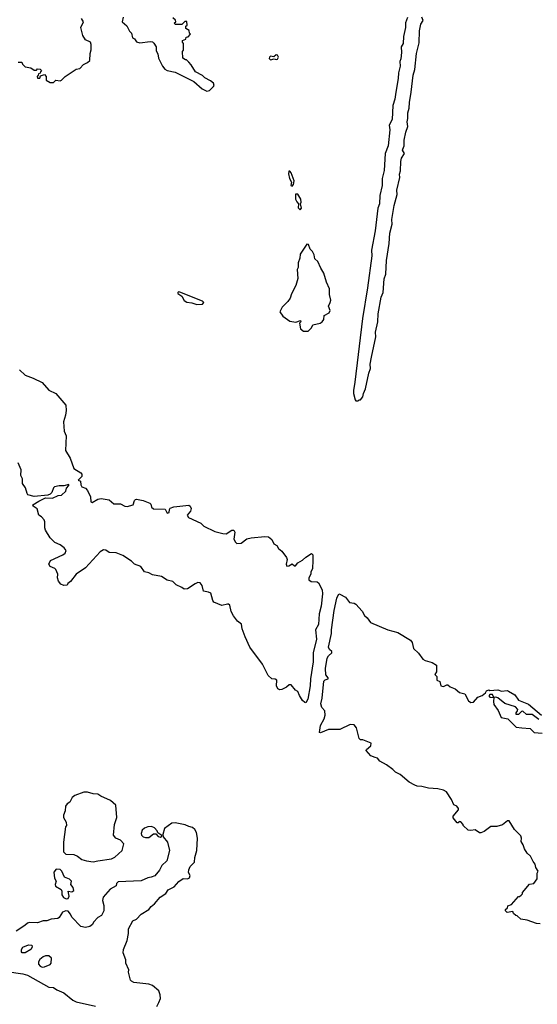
# Model space of a CAD drawing. Extents: x 1861455 to 2058065, y 200073 to 437907.
# Tile 566 of 574: x 2009068 to 2013621, y 410202 to 418863. Entities that reach past the tile are written whole.
import ezdxf

# ---------------------------------------------------------------- set-up
doc = ezdxf.new("R2010")
doc.units = 0

msp = doc.modelspace()

# ---------------------------------------------------------------- linework, layer by layer
at = {"layer": '0CON05XD'}
for points in [[(2009055, 418490), (2009085, 418490), (2009091.7, 418471.7), (2009115, 418450), (2009165, 418440), (2009195, 418420), (2009215, 418420), (2009225, 418430), (2009248.3, 418428.3), (2009260, 418415), (2009250, 418405), (2009248.3, 418391.7), (2009231.7, 418388.3), (2009230, 418375), (2009220, 418365), (2009225, 418350), (2009245, 418350), (2009251.7, 418368.3), (2009285, 418380), (2009300, 418365), (2009301.7, 418331.7), (2009335, 418310), (2009365, 418310), (2009385, 418330), (2009425, 418326.7), (2009435, 418331.2), (2009466.4, 418363.6), (2009565, 418427.5), (2009596.7, 418435), (2009629.5, 418470.5), (2009665, 418486.7), (2009683.3, 418505), (2009686.7, 418565), (2009697, 418597), (2009697.5, 418645), (2009690, 418665), (2009647, 418687), (2009623, 418723), (2009606.7, 418795), (2009627.5, 418845), (2009612.5, 418875)], [(2009977.5, 418885), (2009970, 418845), (2010010.7, 418810.7), (2010033, 418763), (2010050, 418745), (2010060, 418705), (2010076.4, 418696.4), (2010095, 418668.8), (2010125, 418660.8), (2010215, 418672.5), (2010235, 418670), (2010248.3, 418658.3), (2010267.5, 418625), (2010268.3, 418588.3), (2010281.7, 418561.7), (2010287.5, 418525), (2010323.3, 418455), (2010345, 418427.5), (2010365, 418416.7), (2010435, 418401.2), (2010535, 418352), (2010598.3, 418318.3), (2010673.3, 418255), (2010715, 418233.8), (2010738.8, 418241.2), (2010772.5, 418275), (2010777.5, 418285), (2010772.5, 418305), (2010746.1, 418326.1), (2010695, 418352.5), (2010675, 418372.5), (2010613.6, 418403.6), (2010577.5, 418465), (2010555, 418490), (2010535, 418510), (2010525, 418510), (2010502.5, 418525), (2010500, 418585), (2010510, 418595), (2010510, 418655), (2010500, 418665), (2010500, 418680), (2010528.3, 418691.7), (2010531.7, 418708.3), (2010548.3, 418711.7), (2010570, 418735), (2010560, 418745), (2010558.3, 418768.3), (2010530, 418785), (2010530, 418805), (2010540, 418815), (2010538.3, 418848.3), (2010521.7, 418848.3), (2010495, 418820), (2010435, 418820), (2010430, 418835), (2010440, 418845), (2010438.3, 418858.3), (2010415, 418880)], [(2012478, 418882), (2012462.4, 418835), (2012461.9, 418795), (2012443.9, 418715), (2012440, 418655), (2012424.6, 418624.6), (2012427.8, 418575), (2012421.2, 418518.8), (2012411.5, 418495), (2012414, 418455), (2012398.6, 418395), (2012397.3, 418347.3), (2012375.5, 418225.5), (2012368.9, 418165), (2012351.2, 418108.8), (2012343.5, 417985), (2012316.7, 417935), (2012323.3, 417895), (2012309.6, 417755), (2012283.8, 417685), (2012275, 417537.5), (2012257.5, 417465), (2012256.7, 417405), (2012235, 417317.5), (2012231.8, 417245), (2012217.3, 417205), (2012195.4, 417005), (2012162.5, 416835), (2012166, 416785), (2012126, 416505), (2012084, 416234), (2012017.1, 415675), (2012003, 415603), (2012003.3, 415575), (2012018.3, 415518.3), (2012025, 415510), (2012045, 415510)], [(2012045, 415510), (2012055, 415520), (2012065, 415520), (2012086.7, 415545), (2012092.5, 415575), (2012110.8, 415615), (2012138.6, 415755), (2012152.5, 415795), (2012152.1, 415832.1), (2012162.7, 415895), (2012201.5, 416075), (2012198.5, 416115), (2012218.2, 416205), (2012221.2, 416275), (2012247.8, 416422.2), (2012264.4, 416465), (2012273.6, 416585), (2012288.5, 416625), (2012293.8, 416745), (2012317.7, 416895), (2012323.4, 416985), (2012343.8, 417065), (2012342.2, 417105), (2012362.4, 417227.6), (2012389.5, 417325), (2012384, 417365), (2012410.6, 417475), (2012410, 417505), (2012418.9, 417535), (2012420, 417615), (2012427.8, 417645), (2012452.9, 417685), (2012436.7, 417715), (2012437.5, 417725), (2012450.5, 417755), (2012450.8, 417805), (2012463.5, 417875), (2012481.4, 417925), (2012476.5, 417965), (2012482.9, 417995), (2012480.9, 418045), (2012492.7, 418085), (2012495.4, 418135.4), (2012512.7, 418225), (2012530, 418375), (2012543.1, 418425), (2012559.2, 418565), (2012581.1, 418658.9), (2012583.7, 418765), (2012596.2, 418825), (2012615.6, 418855), (2012605.3, 418885)], [(2011275, 418510), (2011305, 418520), (2011325, 418513.3), (2011335, 418517.5), (2011343.3, 418535), (2011335, 418552.5), (2011325, 418553.3), (2011303, 418537), (2011275, 418542), (2011264, 418535), (2011262.7, 418522.7), (2011275, 418510)], [(2011465, 417400), (2011477, 417413), (2011482.5, 417445), (2011455, 417517.5), (2011445, 417530), (2011435, 417530), (2011433, 417507), (2011442.5, 417465), (2011460, 417435), (2011452.5, 417405), (2011465, 417400)], [(2011535, 417190), (2011546.7, 417205), (2011537.5, 417245), (2011543, 417257), (2011541.2, 417285), (2011515, 417327.5), (2011495, 417330), (2011493.3, 417285), (2011505, 417260), (2011520, 417245), (2011518.3, 417208.3), (2011535, 417190)], [(2011605, 416122.5), (2011636.1, 416153.9), (2011645, 416180), (2011710, 416195), (2011727.5, 416205), (2011742.5, 416225), (2011745, 416260), (2011790, 416285), (2011797.5, 416305), (2011783, 416343), (2011800, 416375), (2011803.3, 416395), (2011793.3, 416445), (2011792, 416495), (2011766.7, 416555), (2011743.3, 416635), (2011716.4, 416676.4), (2011690, 416735), (2011665, 416760), (2011657.5, 416795), (2011642.5, 416825), (2011622.5, 416845), (2011607.5, 416885), (2011595, 416890), (2011535, 416800), (2011531.2, 416765), (2011516.2, 416725), (2011516.2, 416685), (2011510, 416665), (2011513.6, 416586.4), (2011495.9, 416524.1), (2011458.3, 416451.7), (2011446.7, 416415), (2011427.5, 416385), (2011377.5, 416335), (2011357.5, 416295), (2011382.5, 416255), (2011445, 416211.2), (2011496.7, 416203.3), (2011538.3, 416218.3), (2011540, 416205), (2011530, 416195), (2011536.7, 416145), (2011565, 416123.8), (2011605, 416122.5)], [(2010625, 416356.7), (2010675, 416360), (2010687.5, 416375), (2010675, 416387.5), (2010475, 416467.5), (2010465, 416470), (2010460, 416465), (2010460, 416455), (2010495, 416430), (2010513.6, 416393.6), (2010538.3, 416378.3), (2010583, 416373), (2010625, 416356.7)], [(2009065, 415782.5), (2009116.2, 415736.2), (2009185, 415711.4), (2009265, 415672.5), (2009323.6, 415603.6), (2009385, 415575.6), (2009472.7, 415472.7), (2009477.5, 415425), (2009470.8, 415385), (2009454.3, 415325), (2009460, 415245), (2009476.1, 415203.9), (2009470.6, 415075), (2009510.9, 415005), (2009544.4, 414915), (2009605, 414876.9), (2009614.4, 414865), (2009614.2, 414845), (2009582.5, 414812.5), (2009603.3, 414803.3), (2009605, 414772.5), (2009615, 414752.9), (2009645, 414742.9), (2009663.4, 414723.4), (2009689.4, 414665), (2009692, 414622), (2009705, 414617.5), (2009755, 414646.9), (2009785, 414650.8), (2009855, 414640), (2009895.5, 414605.5), (2009955, 414603.8), (2009992.9, 414582.9), (2010011.7, 414581.7), (2010065.3, 414594.7), (2010077.1, 414635), (2010085, 414644.2), (2010095, 414644.4), (2010155, 414633.5), (2010212, 414612), (2010221.5, 414601.5), (2010226.2, 414575), (2010245, 414561.4), (2010346.8, 414556.8), (2010365, 414521.2), (2010381.2, 414528.8), (2010384.1, 414554.1), (2010392, 414568), (2010422.7, 414577.3), (2010555, 414591.9), (2010565.8, 414585), (2010575.6, 414565), (2010569.3, 414540.7), (2010541.2, 414505), (2010554, 414485), (2010662.5, 414435), (2010687.5, 414407.5), (2010785, 414360), (2010855, 414342.5), (2010885, 414340.8), (2010935, 414374.5), (2010951.9, 414371.9), (2010960, 414355), (2010951.1, 414295), (2010965, 414266.2), (2010977.3, 414257.3), (2011015, 414258), (2011065, 414296.2), (2011104.1, 414305.9), (2011225, 414318), (2011256.7, 414315), (2011285, 414291.2), (2011303.9, 414253.9), (2011329.4, 414239.4), (2011345, 414213.3), (2011375, 414188.8), (2011415, 414133.3), (2011420.8, 414115), (2011411.4, 414075), (2011417, 414057), (2011435, 414058.8), (2011465, 414076.7), (2011485, 414060), (2011495, 414060), (2011513.9, 414086.1), (2011555, 414108.8), (2011585, 414136.7), (2011635, 414167.5), (2011647.5, 414155), (2011646, 414105), (2011643, 414037), (2011627.5, 414005), (2011627.5, 413985), (2011612.5, 413955), (2011612, 413935), (2011631.2, 413921.2), (2011685, 413917.5), (2011695, 413910), (2011728.3, 413848.3), (2011732.8, 413812.8), (2011721.1, 413705), (2011703.1, 413636.9), (2011696.7, 413543.3), (2011670.8, 413495), (2011678.8, 413415), (2011648.6, 413295), (2011650.4, 413215), (2011625.5, 413065), (2011621.5, 413005), (2011602.3, 412887.7), (2011585, 412853.8)], [(2011585, 412853.8), (2011575, 412855.8), (2011555, 412875.8), (2011527.7, 412917.7), (2011515.7, 412955), (2011495, 412966.5), (2011455, 413012.5), (2011438.5, 413011.5), (2011415, 412991.4), (2011375, 412971.5), (2011355, 412970), (2011338.9, 412978.9), (2011328.2, 413005), (2011329.3, 413055), (2011315, 413062.7), (2011285, 413065.3), (2011254.8, 413094.8), (2011204.4, 413194.4), (2011093.3, 413345), (2011050, 413435), (2011024.3, 413504.3), (2011017.5, 413545), (2010982.6, 413572.6), (2010949.8, 413619.8), (2010928.3, 413658.3), (2010915, 413712.5), (2010905, 413722.7), (2010895, 413723.6), (2010845, 413709.4), (2010775, 413740), (2010765.5, 413755.5), (2010749, 413819), (2010729, 413829), (2010685, 413836.2), (2010672.9, 413885), (2010655, 413910), (2010635, 413912.5), (2010610.7, 413900.7), (2010542.4, 413857.6), (2010514.5, 413854.5), (2010495, 413870), (2010445, 413891.9), (2010415, 413922.9), (2010364.6, 413934.6), (2010315.4, 413965.4), (2010235, 413981.5), (2010205, 413998.5), (2010165, 414007.5), (2010132.2, 414052.2), (2010076.2, 414075), (2010049.8, 414099.8), (2009975, 414150), (2009915, 414173.3), (2009855, 414177.5), (2009825, 414197.5), (2009805, 414200), (2009775, 414182.5), (2009647, 414043), (2009565, 413986.7), (2009515, 413922.5), (2009490, 413905), (2009485, 413890), (2009455, 413886), (2009428.3, 413898.3), (2009408.8, 413925), (2009401.2, 413955), (2009402.5, 413985), (2009386.1, 414026.1), (2009376.1, 414036.1), (2009335, 414052.5), (2009323.3, 414075), (2009340, 414105), (2009447.5, 414155), (2009468.3, 414171.7), (2009476.7, 414195), (2009458.3, 414218.3), (2009425, 414244), (2009376.7, 414265), (2009336.7, 414305), (2009294.2, 414374.2), (2009288.8, 414395), (2009290, 414445), (2009282.5, 414465), (2009259.4, 414489.4), (2009235, 414504.2), (2009220.6, 414560.6), (2009186.7, 414585), (2009183.3, 414595), (2009235, 414629.4), (2009295, 414658.8), (2009355.5, 414654.5), (2009405, 414678.9), (2009435, 414680.8), (2009472.5, 414715), (2009478.3, 414741.7), (2009500, 414765), (2009500, 414775), (2009456.7, 414763.3), (2009413.9, 414763.9), (2009375, 414754), (2009364.3, 414745.7), (2009350.5, 414705), (2009335, 414689.5), (2009315, 414680.6), (2009195, 414669.2), (2009140, 414685), (2009132, 414695), (2009118.1, 414745), (2009091.5, 414785), (2009091.8, 414825), (2009078.2, 414855), (2009080.5, 414905), (2009054.4, 414965)], [(2013645, 410910), (2013615, 410912.5), (2013531.7, 410941.7), (2013475, 410950), (2013445, 410980), (2013433, 410983), (2013411.7, 411001.7), (2013405, 411020), (2013355, 411010), (2013340, 411025), (2013340, 411035), (2013358.3, 411051.7), (2013361.7, 411068.3), (2013395, 411080), (2013455, 411150), (2013465, 411150), (2013478.3, 411161.7), (2013490, 411175), (2013490, 411185), (2013551.7, 411258.3), (2013590, 411265), (2013620, 411305), (2013620, 411355), (2013630, 411375), (2013607.5, 411405), (2013602.5, 411435), (2013585, 411460), (2013560, 411505), (2013531.2, 411531.2), (2013509.2, 411569.2), (2013498.1, 411605), (2013480, 411635), (2013482.9, 411665), (2013476.7, 411685), (2013419.7, 411739.7), (2013375, 411816.7), (2013360, 411815), (2013315, 411781.2), (2013265, 411766.7), (2013213, 411767), (2013155, 411722.5), (2013125, 411710), (2013111.7, 411711.7), (2013075, 411737.5), (2013035, 411730), (2013013, 411733), (2012970, 411775), (2012970, 411785), (2012948.3, 411808.3), (2012935, 411810), (2012925, 411800), (2012915, 411800), (2012881.7, 411841.7), (2012881.7, 411858.3), (2012928.3, 411911.7), (2012927.5, 411925), (2012912.5, 411945), (2012888.1, 411958.1), (2012865.8, 412005), (2012821.3, 412071.3), (2012795.5, 412085.5), (2012745, 412097.8), (2012662.7, 412102.7), (2012605, 412118.6), (2012565, 412120), (2012545, 412128.9), (2012495, 412155.6), (2012413.6, 412223.6), (2012372.5, 412245), (2012349.3, 412269.3), (2012295, 412307.5), (2012235, 412340), (2012215, 412366.2), (2012195.9, 412374.1), (2012157.7, 412387.7), (2012116.2, 412435), (2012118, 412445), (2012157.5, 412475), (2012158.8, 412498.8), (2012085, 412530), (2012065, 412530), (2012055, 412540), (2012030, 412635), (2012009.5, 412659.5), (2011975, 412662.5), (2011885, 412618.8), (2011785, 412619.6), (2011715, 412590), (2011703.6, 412593.6), (2011713.8, 412655), (2011745.6, 412714.4), (2011753.8, 412745), (2011752.5, 412785), (2011724.3, 412814.3), (2011716.9, 412845), (2011729.5, 412895), (2011743.5, 413045), (2011755, 413057.5), (2011782.5, 413065), (2011781.2, 413075), (2011759.4, 413099.4), (2011758.2, 413155), (2011772.8, 413247.2), (2011783.4, 413266.6), (2011813.8, 413295), (2011813.8, 413305), (2011793.9, 413323.9), (2011785.4, 413345.4), (2011810.9, 413465), (2011810, 413495), (2011834.6, 413665.4), (2011856.2, 413773.8), (2011875, 413812.5), (2011885, 413811.2), (2011935, 413784), (2011967.6, 413737.6), (2012010.3, 413730.3), (2012025, 413722), (2012081.3, 413661.3), (2012101.2, 413621.2), (2012125, 413601.2), (2012155, 413561.2), (2012305, 413496.2), (2012395, 413472), (2012505.8, 413405.8), (2012521.4, 413385), (2012532, 413332), (2012575, 413292), (2012615, 413239.2), (2012635, 413225.8), (2012695, 413208), (2012733.3, 413185), (2012733.3, 413126.7), (2012720, 413105), (2012736.4, 413086.4), (2012737.5, 413055), (2012762.5, 413042.5), (2012772.7, 413005), (2012795, 412996.8), (2012825, 413012.5), (2012835, 413011.2), (2012855, 412994.3), (2012897.3, 412977.3), (2012936.2, 412945), (2012985, 412933.8), (2013015, 412872), (2013035, 412858.1), (2013059.3, 412860.7), (2013098.8, 412905), (2013135, 412920), (2013166.4, 412943.6), (2013175, 412960), (2013195, 412967.5), (2013205, 412962.5), (2013275, 412967.5), (2013305, 412957.5), (2013355, 412962.5), (2013367, 412957), (2013422.5, 412925), (2013455, 412877.5), (2013543.6, 412843.6), (2013657.5, 412745)], [(2013635, 412708.8), (2013575, 412750.8), (2013525, 412752), (2013495, 412782), (2013481.4, 412778.6), (2013455, 412751.2), (2013435, 412752.5), (2013434, 412765), (2013447.1, 412782.9), (2013448.6, 412795), (2013429.9, 412819.9), (2013335, 412848.6), (2013275, 412898.8), (2013255, 412903.8), (2013240, 412900), (2013227.7, 412927.7), (2013202.3, 412927.7), (2013196, 412915), (2013203, 412903), (2013240, 412900), (2013234.5, 412865), (2013239.4, 412839.4), (2013276.7, 412786.7), (2013302.2, 412725), (2013363.1, 412713.1), (2013435, 412639.3), (2013486.2, 412635), (2013557.5, 412627.5), (2013595, 412592.7), (2013665, 412587.1)], [(2009715, 411456), (2009755, 411463.8), (2009875, 411482.5), (2009905, 411497.5), (2009970, 411555), (2009983.3, 411615), (2009955.8, 411645.8), (2009912.5, 411665), (2009891.7, 411691.7), (2009902, 411785), (2009922, 411845), (2009912.5, 411955), (2009865.7, 411995.7), (2009781.9, 412031.9), (2009755, 412050), (2009715, 412053.1), (2009665, 412068), (2009631.4, 412068.6), (2009551.2, 412038.8), (2009529.5, 412020.5), (2009509.5, 411980.5), (2009485, 411966.7), (2009470, 411945), (2009467.5, 411905), (2009452.5, 411865), (2009452.5, 411845), (2009477.5, 411805), (2009480, 411775), (2009470, 411765), (2009452.3, 411627.7), (2009453.6, 411543.6), (2009473, 411523), (2009545, 411518.8), (2009577.5, 411505), (2009615, 411476.7), (2009654.3, 411464.3), (2009715, 411456)], [(2010275, 410184.3), (2010292.4, 410217.6), (2010305, 410252.5), (2010302.9, 410285), (2010291.1, 410321.1), (2010235, 410367.5), (2010205, 410379.2), (2010072.5, 410395), (2010050, 410405), (2010043.8, 410415), (2010023.8, 410485), (2010027.5, 410505), (2010002.5, 410565), (2010000, 410595), (2009978, 410655), (2009980, 410685), (2010012, 410765), (2010024.2, 410825), (2010024.5, 410865.5), (2010064.3, 410935.7), (2010095, 410951.2), (2010137.5, 410995), (2010202.4, 411037.6), (2010225, 411064.2), (2010254.4, 411085.6), (2010304.6, 411145.4), (2010352.6, 411177.4), (2010375, 411208), (2010426.2, 411235), (2010466.8, 411283.2), (2010505, 411308), (2010545, 411306.4), (2010561.5, 411315), (2010567.1, 411335), (2010553, 411363), (2010554.3, 411385), (2010565.8, 411415), (2010606.8, 411453.2), (2010609.4, 411495), (2010625.7, 411555.7), (2010631.9, 411665), (2010623.1, 411715), (2010608.7, 411738.7), (2010588.1, 411758.1), (2010555, 411765.5), (2010522.3, 411782.3), (2010435, 411798.5), (2010405.4, 411794.6), (2010341.7, 411748.3), (2010327.5, 411695), (2010330, 411675), (2010367.3, 411627.3), (2010385.8, 411555), (2010361.2, 411465), (2010317.7, 411422.3), (2010297.3, 411382.7), (2010255, 411333.3), (2010225, 411320), (2010194.2, 411315.8), (2010135, 411290), (2009935, 411280), (2009920, 411265), (2009916.4, 411243.6), (2009864.1, 411215.9), (2009803.3, 411145), (2009796.7, 411115), (2009807, 411073), (2009807.5, 411025), (2009786.4, 410983.6), (2009755, 410967.5), (2009717.5, 410925), (2009707.5, 410905), (2009683.6, 410886.4), (2009645, 410878.8), (2009606.4, 410886.4), (2009525, 410970), (2009515.5, 410995.5), (2009495, 411020.8), (2009474.5, 411025.5), (2009445, 411014.3), (2009414.3, 410965.7), (2009402.3, 410957.7), (2009345, 410950), (2009305, 410936.7), (2009275, 410936.2), (2009225, 410920), (2009155, 410923.3), (2009135, 410916.7), (2009112.5, 410895), (2009036.7, 410845)], [(2010205, 411668.8), (2010245, 411702.5), (2010265, 411702.5), (2010285, 411677.5), (2010305, 411673.3), (2010318.3, 411681.7), (2010318.3, 411688.3), (2010281.7, 411711.7), (2010278.3, 411728.3), (2010252.5, 411755), (2010226.1, 411766.1), (2010195, 411763.8), (2010165, 411753.3), (2010146.4, 411733.6), (2010136.7, 411705), (2010139.3, 411689.3), (2010152.5, 411675), (2010175, 411668.8), (2010205, 411668.8)], [(2009475, 411131.1), (2009495, 411134.4), (2009503.3, 411155), (2009493.3, 411196.7), (2009525, 411191.5), (2009543.3, 411205), (2009539.1, 411229.1), (2009517.5, 411255), (2009522.5, 411285), (2009505, 411302.5), (2009462.3, 411322.3), (2009437.5, 411375), (2009425, 411387.5), (2009388.3, 411391.7), (2009367.5, 411365), (2009373, 411313), (2009387.5, 411285), (2009380, 411255), (2009383, 411243), (2009433, 411213), (2009438.8, 411198.8), (2009437.3, 411165), (2009452.2, 411142.2), (2009475, 411131.1)], [(2009115, 410654), (2009090, 410655), (2009082.5, 410665), (2009083.3, 410685), (2009094.1, 410705.9), (2009145, 410726.7), (2009173, 410723), (2009176.7, 410705), (2009166.2, 410685), (2009115, 410654)], [(2009265, 410528.6), (2009285, 410530.8), (2009335, 410553.1), (2009344.3, 410565), (2009347, 410607), (2009325, 410630), (2009295, 410628.9), (2009275, 410618.9), (2009245, 410595.8), (2009233.6, 410576.4), (2009232.9, 410555), (2009246.6, 410536.6), (2009265, 410528.6)], [(2008955, 410490), (2009095, 410471.5), (2009135, 410460), (2009325, 410354.6), (2009365, 410348.9), (2009395, 410329.2), (2009455, 410303.1), (2009535, 410238.9), (2009565, 410225.6), (2009733.2, 410186.8)]]:
    msp.add_lwpolyline(points, dxfattribs=at)

doc.saveas('drawing.dxf')
